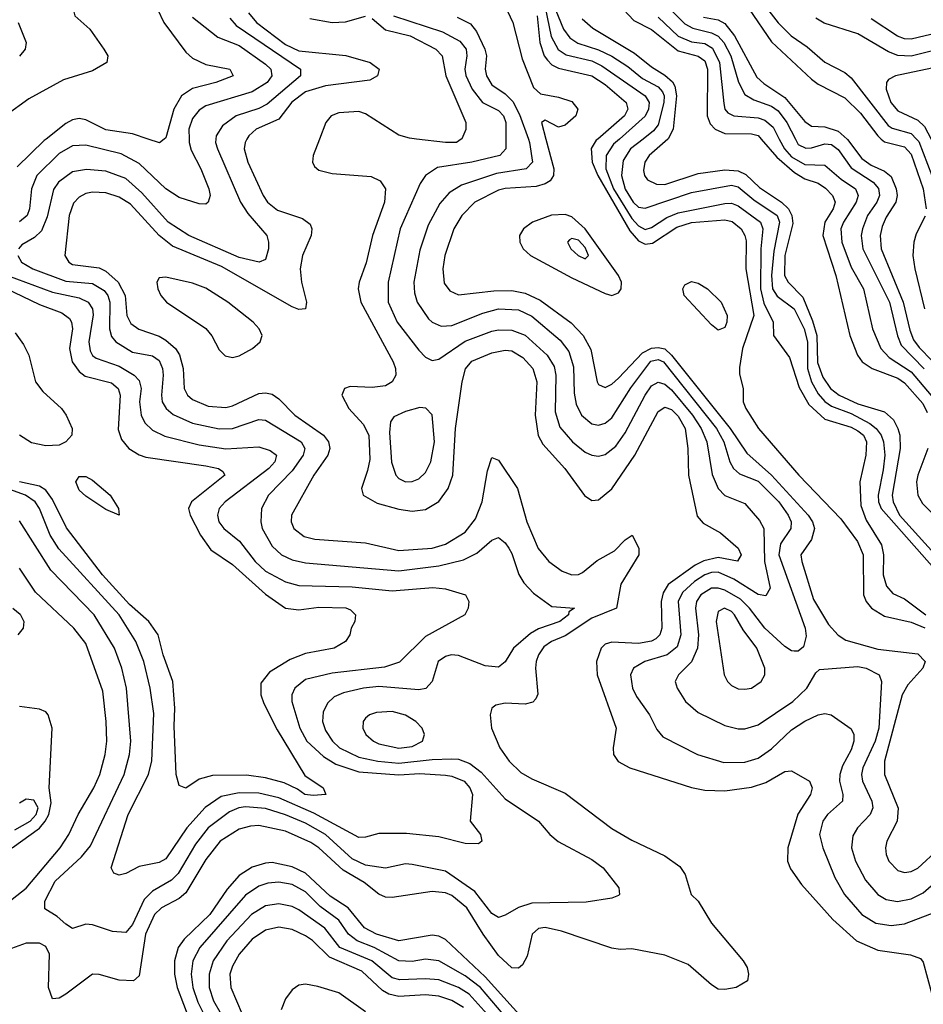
# Model space of a CAD drawing. Header units: inches. Extents: x 990535 to 1117859, y 769386 to 892122.
# Tile 532 of 656: x 1065231 to 1067946, y 827400 to 830359. Entities that reach past the tile are written whole.
import ezdxf

# ---------------------------------------------------------------- set-up
doc = ezdxf.new("R2010")
doc.units = ezdxf.units.IN
doc.header["$MEASUREMENT"] = 0
doc.layers.add('B0862', color=7, linetype='Continuous')
doc.layers.add('B0863', color=7, linetype='Continuous')

msp = doc.modelspace()

# ---------------------------------------------------------------- linework, layer by layer
at = {"layer": 'B0862', "color": 5}
for points, elevation in [([(1065914, 830000), (1065908.4, 829990), (1065905.7, 829970), (1065916.5, 829930), (1065962.2, 829830), (1065975.5, 829810), (1066005.9, 829785.9), (1066081.1, 829761.1), (1066103.6, 829743.6), (1066108.4, 829730), (1066106.5, 829710), (1066080.6, 829650), (1066073.3, 829610), (1066077.5, 829570), (1066092.9, 829510), (1066090.2, 829490), (1066070, 829487.7), (1066050, 829495.2), (1065837.1, 829617.1), (1065690, 829678), (1065650, 829710.2), (1065563.7, 829803.7), (1065530, 829824.9), (1065490, 829838.4), (1065450, 829840.7), (1065430, 829835.9), (1065410, 829825.6), (1065392.9, 829807.1), (1065379.9, 829770), (1065366.9, 829650), (1065378.4, 829630), (1065390, 829623.3), (1065470, 829612.4), (1065490, 829602.6), (1065526.8, 829570), (1065547.9, 829530), (1065553.2, 829470), (1065565.4, 829445.4), (1065589, 829429), (1065650, 829407.7), (1065670, 829395.6), (1065699, 829370), (1065711.5, 829351.5), (1065722.6, 829310), (1065725.3, 829250), (1065735, 829230), (1065750, 829217.4), (1065797.4, 829197.4), (1065850, 829193.2), (1065870, 829197.7), (1065950, 829234.9), (1065970, 829237.6), (1065990, 829233.3), (1066010, 829219.1), (1066057.7, 829170), (1066143.8, 829110), (1066158.5, 829090), (1066162.5, 829070), (1066156.7, 829050), (1066114.6, 828990), (1066047.8, 828870), (1066046.7, 828850), (1066054.5, 828830), (1066085.6, 828805.6), (1066117.8, 828797.8), (1066270, 828786.2), (1066370, 828763.4), (1066470, 828770.6), (1066510, 828782), (1066570, 828818.2), (1066601, 828859), (1066621, 828910), (1066637, 829003), (1066650, 829043.1), (1066670, 829035), (1066726.4, 828950), (1066754.5, 828850), (1066789.3, 828769.3), (1066821.5, 828730), (1066861.2, 828701.2), (1066890, 828690.4), (1066910, 828691.1), (1066922.5, 828697.5), (1066966.4, 828733.6), (1067018, 828762), (1067050, 828795.8), (1067071.4, 828810), (1067091.2, 828770), (1067091.4, 828750), (1067037.7, 828662.3), (1067024.1, 828590), (1066950, 828559.6), (1066870, 828507.1), (1066829.5, 828490), (1066806.3, 828473.7), (1066790.1, 828450), (1066783.4, 828430), (1066780.8, 828410), (1066788.2, 828331.8), (1066782.1, 828317.9), (1066772.7, 828307.3), (1066750, 828301.4), (1066690, 828304.9), (1066661.6, 828298.4), (1066650.2, 828290), (1066644.8, 828270), (1066648.7, 828230), (1066673.3, 828170), (1066702.2, 828130), (1066736.5, 828096.5), (1066770, 828077.1), (1066870, 828034.4), (1067010, 827927.7), (1067070, 827892.7), (1067170, 827846), (1067214.2, 827814.2), (1067230.2, 827790), (1067249, 827730), (1067270.2, 827710), (1067310, 827644), (1067405.2, 827530), (1067417, 827510), (1067421.3, 827490), (1067418, 827470), (1067384, 827450), (1067350, 827443.7), (1067330, 827445.5), (1067310, 827457.8), (1067239.6, 827519.6), (1067170, 827547.6), (1067070, 827566.8), (1067035.6, 827564.4), (1067010, 827568.2), (1066859.4, 827619.4), (1066810, 827630.3), (1066790, 827627.1), (1066771.1, 827610), (1066755.9, 827544.1), (1066741.4, 827518.6), (1066730, 827507.9), (1066710, 827509.1), (1066670, 827546.3), (1066623.5, 827610), (1066574.8, 827690), (1066530, 827726.2), (1066510, 827734.3), (1066470, 827738.6), (1066350, 827720.3), (1066330, 827721.4), (1066310, 827731.1), (1066266.2, 827766.2), (1066202.7, 827802.7), (1066130.1, 827870.1), (1066106.1, 827886.1), (1066030, 827920.1), (1065950, 827937), (1065924.5, 827935.5), (1065890, 827925.8), (1065833.6, 827890), (1065790, 827834.5), (1065730, 827734.5), (1065710, 827717.4), (1065656.8, 827690), (1065636.5, 827670), (1065609.2, 827610), (1065590, 827485.7), (1065573.1, 827470), (1065530, 827472), (1065470, 827489.2), (1065450, 827489.8), (1065370, 827429.9), (1065350, 827417.7), (1065330, 827416), (1065317.7, 827450), (1065320.9, 827550), (1065310, 827573.8), (1065290, 827583.6), (1065250, 827583.9), (1065150, 827547.3)], 2680), ([(1065310.9, 830000), (1065304.8, 829995.2), (1065223.7, 829916.3)], 2620), ([(1065820.4, 830000), (1065819.6, 829990), (1065825.3, 829970), (1065894.7, 829810), (1065916.4, 829776.4), (1065973.2, 829710), (1065979, 829690), (1065978.6, 829670), (1065970, 829638.4), (1065950.1, 829629.9), (1065890, 829643.6), (1065739.5, 829710), (1065676.9, 829750), (1065598.4, 829838.4), (1065550, 829881.1), (1065490, 829903.7), (1065431.5, 829908.5), (1065390, 829901.2), (1065347.7, 829870), (1065332.1, 829847.9), (1065313.7, 829766.3), (1065296.4, 829723.6), (1065275.8, 829704.2), (1065237.8, 829682.2), (1065227.7, 829670)], 2660), ([(1065739.9, 830000), (1065739.9, 829990), (1065746, 829966), (1065775, 829910), (1065799.1, 829850), (1065803.2, 829830), (1065796.9, 829810), (1065790, 829804.5), (1065770, 829805.3), (1065710, 829823.9), (1065670, 829849.9), (1065590, 829926.7), (1065535.9, 829955.9), (1065430, 829981.9), (1065390, 829979.6), (1065350, 829956), (1065282.8, 829890), (1065266.6, 829850), (1065260.8, 829790), (1065253.6, 829770), (1065230, 829751.1)], 2640), ([(1065665, 830000), (1065651.1, 829988.9), (1065617.5, 830000)], 2620), ([(1066131.9, 830000), (1066113.3, 829950), (1066111.3, 829930), (1066117.2, 829917.2), (1066130, 829906), (1066170, 829896.1), (1066287, 829887), (1066314.6, 829874.6), (1066330.1, 829850), (1066326.7, 829810), (1066290.8, 829710), (1066272, 829628), (1066250.6, 829570), (1066247.9, 829550), (1066256.1, 829510), (1066352.9, 829330), (1066360.3, 829310), (1066361.2, 829290), (1066350.1, 829270), (1066330, 829258.5), (1066290, 829253.2), (1066223.9, 829256.1), (1066206.5, 829250), (1066198.7, 829230), (1066219.9, 829190), (1066263.4, 829143.4), (1066280.6, 829110), (1066283, 829037), (1066276.5, 829003.5), (1066257.8, 828950), (1066263.5, 828930), (1066305.4, 828905.4), (1066370, 828887.7), (1066410, 828881.9), (1066450, 828886.7), (1066490, 828911.1), (1066519, 828950), (1066532.9, 828990), (1066540.9, 829130), (1066560.1, 829270), (1066570.8, 829309.2), (1066590, 829332.6), (1066650, 829357.5), (1066690, 829365.4), (1066710, 829363.1), (1066743.1, 829343.1), (1066773.1, 829310), (1066785.4, 829270), (1066779.5, 829170), (1066788.8, 829108.8), (1066803.1, 829083.1), (1066869.1, 829010), (1066928.5, 828928.5), (1066950, 828913.2), (1066970, 828916), (1067010, 828949), (1067079.1, 829050), (1067150, 829180.9), (1067170, 829194.5), (1067190, 829186.7), (1067210, 829167.3), (1067230.8, 829130), (1067238.7, 829070), (1067241.2, 828990), (1067266.4, 828866.4), (1067285.1, 828845.1), (1067336.6, 828816.6), (1067390, 828770.7), (1067399, 828750), (1067388.4, 828731.6), (1067330, 828741.9), (1067287.2, 828732.8), (1067260.8, 828719.2), (1067179.2, 828660.8), (1067164.2, 828635.8), (1067158.2, 828610), (1067160.1, 828530), (1067154.2, 828510), (1067142.1, 828497.9), (1067129.4, 828490.6), (1067090, 828484.1), (1067010, 828487.5), (1066990, 828481.5), (1066977.9, 828470), (1066964.5, 828430), (1066965.9, 828390), (1067023.3, 828230), (1067014.5, 828170), (1067015.7, 828150), (1067029.4, 828129.4), (1067064, 828110), (1067250, 828051.6), (1067290, 828043.1), (1067350, 828041.4), (1067430, 828052.4), (1067473.3, 828066.7), (1067530, 828099.3), (1067550, 828101.8), (1067604.2, 828070), (1067612.2, 828050), (1067607.4, 828030), (1067569, 827971), (1067539, 827870), (1067538, 827830), (1067546.9, 827806.9), (1067580.2, 827760.2), (1067674.2, 827654.2), (1067745.9, 827590), (1067810, 827562.6), (1067908.1, 827548.1), (1067937.8, 827537.8), (1067946.1, 827526.1), (1067971.8, 827430)], 2720), ([(1066691.7, 830000), (1066691.4, 829970), (1066673.5, 829950), (1066590, 829930.5), (1066486, 829914), (1066450, 829890.6), (1066434, 829866), (1066374, 829730), (1066338.7, 829570), (1066338.4, 829510), (1066365.5, 829450), (1066430, 829365), (1066450, 829344.6), (1066470, 829334.6), (1066490, 829338.3), (1066570, 829392.7), (1066650, 829423), (1066670, 829426.8), (1066710, 829425.3), (1066750, 829410.4), (1066815.9, 829350), (1066836.8, 829316.8), (1066842.3, 829290), (1066839.9, 829179.9), (1066854.4, 829134.4), (1066891.7, 829090), (1066930, 829058.9), (1066950, 829049.6), (1066970, 829047.2), (1066990, 829051.5), (1067022.7, 829077.3), (1067050, 829116.8), (1067110, 829230.5), (1067130, 829257.9), (1067150, 829269.7), (1067170, 829263.6), (1067190, 829246.4), (1067253.1, 829170), (1067278.6, 829130), (1067295.3, 829090), (1067312, 828992), (1067330.1, 828950.1), (1067350, 828928.5), (1067410, 828905.1), (1067453.6, 828853.6), (1067467, 828830), (1067469.5, 828730), (1067485.9, 828650), (1067473, 828627), (1067450, 828631.4), (1067376.8, 828676.8), (1067330, 828697.9), (1067310, 828697.5), (1067290, 828690.2), (1067258.8, 828670), (1067222.4, 828637.6), (1067209.5, 828610), (1067217.4, 828510), (1067206.5, 828473.5), (1067176.1, 828450), (1067109.1, 828430), (1067075, 828410), (1067066.8, 828390), (1067072.2, 828350), (1067084.7, 828324.7), (1067123.5, 828270), (1067145.7, 828225.7), (1067163.9, 828203.9), (1067267.6, 828150), (1067346.4, 828126.4), (1067410, 828127.2), (1067450, 828139.4), (1067490, 828167.1), (1067550, 828224.6), (1067590, 828250.5), (1067630, 828269.4), (1067650, 828273.4), (1067669.3, 828269.3), (1067730, 828227.2), (1067737.2, 828210), (1067738, 828190), (1067730, 828164), (1067703.6, 828116.4), (1067695.9, 828090), (1067694.7, 828070), (1067704.8, 828030), (1067703.5, 828010), (1067658.2, 827970), (1067644.6, 827950), (1067634.6, 827910), (1067644.2, 827870), (1067680.9, 827780.9), (1067709.5, 827729.5), (1067761.7, 827670), (1067803.9, 827643.9), (1067850, 827636.3), (1067890, 827641.5), (1068050, 827702.3)], 2740), ([(1066759.8, 830000), (1066763.4, 829990), (1066771.5, 829930), (1066752.6, 829910), (1066663.8, 829896.2), (1066558.3, 829861.7), (1066521.6, 829838.4), (1066493.9, 829806.1), (1066458.5, 829741.5), (1066433.7, 829666.3), (1066415.6, 829570), (1066417.5, 829537.5), (1066425.4, 829510), (1066459.5, 829459.5), (1066470, 829449.6), (1066497.9, 829437.9), (1066530, 829439.5), (1066622.9, 829477.1), (1066670, 829489.2), (1066730, 829486.2), (1066770, 829467.6), (1066855, 829395), (1066881.4, 829361.4), (1066895.1, 829315.1), (1066896.7, 829236.7), (1066902.9, 829202.9), (1066919.1, 829170), (1066950, 829144.1), (1066970, 829139.9), (1066990, 829146.2), (1067010, 829162.3), (1067067.6, 829252.4), (1067127.5, 829332.5), (1067150, 829337.8), (1067165.6, 829330), (1067324.7, 829130), (1067346.4, 829090), (1067364.5, 829030), (1067376, 829010), (1067393.7, 828993.7), (1067450, 828971.9), (1067512.6, 828910), (1067540.6, 828870), (1067548.9, 828850), (1067548, 828830), (1067517, 828783), (1067512.3, 828750), (1067591.1, 828530), (1067594, 828506), (1067586.4, 828473.6), (1067570, 828461.2), (1067558.7, 828461.3), (1067550, 828462), (1067530, 828474.6), (1067470, 828530.3), (1067424, 828590), (1067397.1, 828617.1), (1067350, 828644.7), (1067330, 828650.7), (1067310, 828650.2), (1067277.8, 828630), (1067265.2, 828610), (1067262.2, 828590), (1067270.6, 828510), (1067268.2, 828470), (1067250, 828428.5), (1067210.2, 828390), (1067200.6, 828370), (1067206.2, 828350), (1067231.8, 828310), (1067270, 828276.3), (1067350, 828238), (1067390, 828227.3), (1067410, 828227.3), (1067450, 828239.8), (1067554.3, 828310), (1067596.3, 828350), (1067623.7, 828396.3), (1067634.5, 828405.5), (1067750, 828414.5), (1067774.9, 828410), (1067813.8, 828390), (1067820.8, 828370), (1067812.5, 828230), (1067801.3, 828190), (1067764.9, 828110), (1067760.1, 828090), (1067763.2, 828070), (1067791.9, 828010), (1067794.5, 827990), (1067786.6, 827970), (1067748.3, 827930), (1067734.3, 827905.7), (1067730.6, 827870), (1067742.4, 827830), (1067772.9, 827772.9), (1067809.5, 827730), (1067834.6, 827714.6), (1067868.3, 827708.3), (1067910, 827716.3), (1067945.8, 827734.2), (1068010, 827790.6)], 2760), ([(1066558, 830000), (1066544, 829990), (1066510.5, 829989.5), (1066423.2, 830000)], 2720), ([(1066812.2, 830000), (1066835.6, 829910), (1066834.6, 829890), (1066825.4, 829874.6), (1066810, 829864.9), (1066783, 829857), (1066690, 829851.7), (1066670, 829846.5), (1066599.1, 829810), (1066559.2, 829770), (1066535.2, 829730), (1066508.4, 829650), (1066502.2, 829610), (1066506.9, 829566.9), (1066523.6, 829543.6), (1066550, 829531.8), (1066656, 829544), (1066710, 829544.6), (1066750, 829536.8), (1066795.2, 829515.2), (1066887.7, 829447.7), (1066923.7, 829410), (1066947.2, 829367.2), (1066965.9, 829270), (1066970, 829262.2), (1066990, 829252.9), (1067010, 829262.9), (1067030, 829281.1), (1067102.8, 829357.2), (1067130, 829371.3), (1067150, 829373.9), (1067170, 829369.1), (1067190, 829350), (1067365.7, 829130), (1067416.1, 829056.1), (1067490.5, 828990), (1067599.8, 828870), (1067613.6, 828850), (1067619.4, 828830), (1067610, 828796.9), (1067578.4, 828750), (1067581.5, 828730), (1067616, 828616), (1067661.5, 828541.5), (1067690, 828509.1), (1067713.9, 828493.9), (1067810, 828466.9), (1067930, 828453.3), (1067951.6, 828430), (1067945, 828410), (1067900, 828360), (1067882.7, 828330), (1067830.1, 828130), (1067829.8, 828089.8), (1067870.5, 827989.5), (1067867.4, 827950), (1067836.8, 827890), (1067832.5, 827870), (1067834.4, 827850), (1067842.6, 827830), (1067870, 827801.7), (1067890, 827795.6), (1067910, 827798.4), (1067930, 827809), (1067993, 827867)], 2780), ([(1066967.9, 830000), (1066963.7, 829996.3), (1066948.7, 829971.3), (1066951.7, 829930), (1066968.1, 829890), (1067064.4, 829724.4), (1067090, 829694.4), (1067110, 829683.6), (1067133, 829687), (1067205.2, 829734.8), (1067250, 829748.6), (1067350, 829757), (1067371.7, 829751.7), (1067399, 829730), (1067410.4, 829710.4), (1067413.6, 829693.6), (1067412.5, 829610), (1067437.4, 829470), (1067402.9, 829370), (1067393.7, 829313.7), (1067393.8, 829293.8), (1067404.9, 829250), (1067404.9, 829210), (1067413.4, 829190), (1067451.3, 829130), (1067572.7, 828990), (1067698.1, 828858.1), (1067748.3, 828790), (1067765.1, 828750), (1067766.7, 828630), (1067774.9, 828610), (1067790.6, 828590.6), (1067830, 828565.7), (1067910, 828548.2), (1067950.9, 828530.9)], 2820), ([(1067033.1, 830000), (1067015.6, 829984.4), (1066993, 829950), (1066991.9, 829910), (1067015.7, 829850), (1067070, 829760.8), (1067090, 829738.8), (1067110, 829728.3), (1067130, 829734.2), (1067175.7, 829764.3), (1067210, 829778), (1067350, 829806.3), (1067370, 829807.3), (1067390, 829799), (1067456.9, 829750), (1067463.9, 829730), (1067458.4, 829670), (1067456.9, 829550), (1067467, 829507), (1067494.9, 829450), (1067496.3, 829410), (1067543.8, 829343.8), (1067573.1, 829253.1), (1067602, 829202), (1067650, 829157.9), (1067730, 829133.6), (1067750, 829123.1), (1067766.9, 829110), (1067776, 829090), (1067773.7, 829050), (1067756, 828970), (1067758.7, 828898.7), (1067774.4, 828854.4), (1067820.3, 828780.3), (1067826.5, 828750), (1067826.1, 828690), (1067835.8, 828655.8), (1067854.3, 828634.3), (1067890, 828618.3), (1067954.1, 828570)], 2840), ([(1067104.3, 830000), (1067066.1, 829970), (1067044.6, 829935.4), (1067039.8, 829890), (1067050, 829849.7), (1067074.8, 829810), (1067090, 829795.6), (1067110, 829792.3), (1067250, 829839.3), (1067370, 829861.5), (1067390, 829856.2), (1067436.9, 829816.9), (1067506.7, 829770), (1067514.6, 829750), (1067497.2, 829662.8), (1067490.6, 829590), (1067493, 829550), (1067507.4, 829527.4), (1067558, 829490), (1067588.7, 829430), (1067598.3, 829390), (1067598.4, 829310), (1067609.9, 829269.9), (1067630, 829234.4), (1067650, 829211.4), (1067670, 829197.4), (1067730, 829174.8), (1067785.2, 829145.2), (1067804.7, 829130), (1067819.5, 829110), (1067826.6, 829090), (1067830.3, 829050.3), (1067826, 829006), (1067810.2, 828930), (1067811.7, 828910), (1067819.6, 828890), (1068002.6, 828682.6)], 2860), ([(1067178.7, 830000), (1067122.3, 829950), (1067109.3, 829930), (1067105.3, 829905.3), (1067108.3, 829890), (1067117.7, 829877.7), (1067144.3, 829864.3), (1067170, 829863.1), (1067270, 829895.9), (1067350, 829907.5), (1067390, 829904.2), (1067413.2, 829893.2), (1067454.4, 829854.4), (1067520.1, 829810), (1067540.8, 829790), (1067551.2, 829770), (1067554.1, 829745.9), (1067529.9, 829650), (1067529.4, 829590), (1067539.9, 829570), (1067584.5, 829524.5), (1067613.6, 829453.6), (1067626, 829410), (1067628.7, 829328.7), (1067644, 829284), (1067667, 829250), (1067693.2, 829230), (1067750, 829204.6), (1067830, 829180.1), (1067856.3, 829156.3), (1067870.2, 829130.2), (1067875.4, 829110), (1067876.4, 829070), (1067852.5, 828930), (1067855.3, 828910), (1067874.8, 828870), (1068037.5, 828690)], 2880), ([(1067458.7, 830000), (1067505.8, 829945.8), (1067558.9, 829898.9), (1067590, 829880.2), (1067630, 829866.9), (1067652.1, 829852.1), (1067673.1, 829830), (1067681.6, 829810), (1067675.1, 829790), (1067650.6, 829750), (1067644.4, 829710), (1067683.5, 829590), (1067725.6, 829410), (1067748.1, 829350), (1067762.2, 829330), (1067792.5, 829310), (1067870, 829281.3), (1067890, 829267.5), (1067944.7, 829204.7), (1067958.2, 829178.2)], 2920), ([(1067513.3, 830000), (1067528.9, 829970), (1067550, 829946.7), (1067590, 829923.7), (1067650, 829921.6), (1067699.3, 829879.3), (1067742.1, 829850), (1067750.1, 829830), (1067744.1, 829810), (1067706.5, 829750), (1067698.8, 829730), (1067701.2, 829690), (1067730, 829615.3), (1067766.2, 829550), (1067794.1, 829430), (1067819.1, 829370), (1067843.5, 829343.5), (1067910, 829300), (1067970, 829229.2)], 2940), ([(1067561.8, 830000), (1067570, 829983.9), (1067592.8, 829972.8), (1067610, 829973.4), (1067650, 829985.6), (1067670, 829983.3), (1067690, 829968.5), (1067730, 829913.2), (1067796, 829870), (1067811.6, 829851.6), (1067814.8, 829830), (1067806.2, 829810), (1067778.1, 829770), (1067763.2, 829730), (1067759.5, 829710), (1067764.9, 829670), (1067845.1, 829510), (1067868.6, 829408.6), (1067880.2, 829380.2), (1067948.9, 829308.9)], 2960), ([(1067717.2, 830000), (1067718.7, 829998.7), (1067761.2, 829941.2), (1067790, 829921), (1067830, 829903.3), (1067850, 829886.9), (1067865, 829850), (1067867.7, 829830), (1067864.2, 829810), (1067834.8, 829765.2), (1067822.5, 829737.5), (1067816.7, 829710), (1067819.3, 829670), (1067886.1, 829510), (1067905.7, 829425.7), (1067916.9, 829396.9), (1067933.4, 829373.4), (1067973.2, 829333.2)], 2980), ([(1067820.1, 830000), (1067830, 829991.6), (1067890, 829976.9), (1067910, 829954.3), (1067945.8, 829850), (1067954.9, 829790)], 3020), ([(1067925.7, 830000), (1067932.8, 829992.8), (1067972, 829890)], 3040), ([(1067951.9, 829768.1), (1067925, 829715), (1067918.2, 829690), (1067915, 829650), (1067921.1, 829610), (1067949.6, 829489.6)], 3020), ([(1065224.9, 829650), (1065236.6, 829630), (1065270, 829609.5), (1065370, 829572.3), (1065450, 829565.3), (1065485, 829545), (1065496.1, 829530), (1065501.8, 829510), (1065500.4, 829430), (1065506.6, 829406.6), (1065519.6, 829390), (1065570, 829359), (1065630, 829348.2), (1065650, 829334.2), (1065659.7, 829310), (1065662, 829290), (1065656.7, 829230), (1065659.5, 829210), (1065671.1, 829190), (1065692.1, 829172.1), (1065750, 829146.3), (1065830, 829129.2), (1065870, 829130.1), (1065950, 829156.9), (1065970, 829155.5), (1066076.9, 829090), (1066087.6, 829070), (1066083, 829050), (1066050, 829002.9), (1065978.9, 828930), (1065957.8, 828890), (1065955.1, 828850), (1065959.7, 828830), (1065990, 828776.6), (1066018, 828750), (1066050, 828735), (1066090, 828726.1), (1066370, 828702.6), (1066490, 828717.1), (1066564.8, 828735.2), (1066605, 828755), (1066650, 828794.3), (1066670, 828802.7), (1066690, 828786.9), (1066700.9, 828770), (1066710, 828754.9), (1066731, 828691), (1066746.1, 828666.1), (1066775, 828635), (1066830, 828595.4), (1066898, 828590), (1066881, 828579), (1066879.7, 828570), (1066854, 828550), (1066790, 828528.5), (1066766.1, 828513.9), (1066714.7, 828470), (1066690, 828428.4), (1066670, 828412.5), (1066630, 828417.2), (1066550, 828448.2), (1066528, 828450), (1066510, 828444.5), (1066488.8, 828430), (1066470.1, 828369.9), (1066451.3, 828348.7), (1066430, 828344.6), (1066310, 828354.9), (1066263.7, 828350), (1066203.9, 828336.1), (1066176.3, 828323.7), (1066155.6, 828304.4), (1066142.7, 828277.3), (1066141.3, 828250), (1066150, 828222.3), (1066170.6, 828190), (1066192.4, 828170), (1066250, 828142.3), (1066307.4, 828130), (1066370, 828124.5), (1066470, 828135.8), (1066530, 828137.4), (1066550, 828135.9), (1066583.2, 828123.2), (1066617.5, 828097.5), (1066690, 828017.5), (1066789.6, 827949.6), (1066823.7, 827910), (1066848.8, 827888.8), (1066950, 827834.4), (1066984, 827810), (1067031.4, 827750), (1067033.7, 827730), (1067030, 827726.3), (1067010, 827719.1), (1066933.2, 827706.8), (1066770, 827703.2), (1066729.7, 827690.3), (1066690, 827667.2), (1066670, 827660.7), (1066650, 827672.8), (1066598.6, 827738.6), (1066510, 827799.9), (1066410, 827820.3), (1066390, 827821.5), (1066330, 827808.4), (1066270, 827817.7), (1066230, 827836.7), (1066150.3, 827910), (1066090, 827944.2), (1066030, 827969.5), (1065970, 827988.2), (1065910, 827993.2), (1065889.8, 827990.2), (1065861.7, 827978.3), (1065797.7, 827930), (1065759.2, 827880.8), (1065707.2, 827792.8), (1065686.8, 827773.2), (1065630, 827739.2), (1065605.5, 827714.5), (1065570, 827639.5), (1065550, 827615.2), (1065510, 827618.3), (1065450, 827638.6), (1065430, 827640.3), (1065390, 827627.8), (1065370, 827640.2), (1065343.9, 827663.9), (1065306.5, 827686.5), (1065306.5, 827710), (1065337.3, 827770), (1065416.9, 827843.1), (1065444, 827876), (1065544.7, 828090), (1065560.5, 828150), (1065564.7, 828190), (1065552.1, 828350), (1065537.4, 828410), (1065515.8, 828470), (1065454.4, 828570), (1065324.5, 828704.5), (1065230, 828852.5)], 2660), ([(1065110, 829588.8), (1065290, 829502.3), (1065357.4, 829477.4), (1065380.2, 829460.2), (1065386.8, 829450), (1065389.7, 829430), (1065380.7, 829370), (1065389, 829330), (1065410, 829301), (1065427.8, 829287.8), (1065507.2, 829267.2), (1065526.8, 829250), (1065532.7, 829230), (1065526.7, 829126.7), (1065536.5, 829096.5), (1065559.2, 829070), (1065590, 829050.5), (1065610, 829044.2), (1065790, 829018.2), (1065828.8, 829010), (1065841, 829001), (1065847.8, 828990), (1065747, 828910), (1065738.3, 828890), (1065743, 828870), (1065774.4, 828810), (1065805.4, 828765.4), (1065870, 828721.3), (1065970, 828631.9), (1066030, 828590.5), (1066070, 828584.9), (1066130, 828593), (1066211.4, 828591.4), (1066225.1, 828585.1), (1066240.3, 828570), (1066238, 828550), (1066227.2, 828530), (1066223.1, 828510), (1066210, 828489.8), (1066175.8, 828470), (1066090, 828453.6), (1066043.8, 828436.2), (1065982.1, 828397.9), (1065955.7, 828364.3), (1065956, 828330), (1065964.1, 828304.1), (1066004.2, 828224.2), (1066087.5, 828087.5), (1066143, 828050), (1066150.7, 828030), (1066112.8, 828027.2), (1066087.9, 828030), (1066066, 828046), (1066025.2, 828065.2), (1065970, 828080.6), (1065912.1, 828087.9), (1065810, 828087.2), (1065770, 828076.2), (1065730, 828049.7), (1065710, 828057.6), (1065700.9, 828090), (1065695.1, 828235.1), (1065697.3, 828290), (1065690.9, 828370), (1065662.1, 828450), (1065647.5, 828510), (1065619, 828550), (1065561.1, 828601.1), (1065479.5, 828690), (1065371.9, 828831.9), (1065330, 828916.9), (1065310, 828944.4), (1065290, 828956.4), (1065230, 828970)], 2620), ([(1065194.3, 829590), (1065330, 829539.3), (1065410, 829522.7), (1065437.2, 829510), (1065449.7, 829490), (1065451.6, 829471.6), (1065438.9, 829390), (1065443, 829363), (1065449.8, 829349.8), (1065461.2, 829341.2), (1065530, 829317.7), (1065575.1, 829290), (1065590, 829274.2), (1065595.5, 829250), (1065591, 829210), (1065596.4, 829170), (1065607.2, 829147.2), (1065630, 829124.7), (1065666.9, 829106.9), (1065770, 829081.1), (1065850, 829069.4), (1065950, 829074.8), (1065983.9, 829063.9), (1066002.5, 829050), (1065997.4, 829030), (1065979.3, 829010), (1065848.9, 828910), (1065830.8, 828890), (1065825.3, 828870), (1065829.7, 828850), (1065844.6, 828830), (1065891.4, 828791.4), (1065938.8, 828730), (1065970, 828701.8), (1066030, 828669.3), (1066070, 828658.1), (1066230, 828654.6), (1066350, 828641.9), (1066472.3, 828652.3), (1066510, 828648.1), (1066570.4, 828630), (1066580.9, 828610), (1066578.5, 828590), (1066568.8, 828570), (1066450, 828505.3), (1066372.3, 828427.7), (1066326.7, 828413.3), (1066170, 828395.3), (1066090, 828375.6), (1066057.4, 828350), (1066049.1, 828330), (1066048.3, 828310), (1066072.3, 828230), (1066094.2, 828190), (1066144, 828144), (1066181.3, 828121.3), (1066250, 828098.2), (1066370, 828089.3), (1066433.5, 828093.5), (1066510, 828087.8), (1066530, 828085), (1066566.6, 828070), (1066583.4, 828050), (1066591.2, 828030), (1066584.9, 827950), (1066616.1, 827910), (1066619.5, 827890), (1066610, 827881.7), (1066570, 827882.8), (1066490, 827902.6), (1066392.9, 827912.9), (1066310, 827912.9), (1066270, 827901.9), (1066250, 827901.4), (1066114.5, 827974.5), (1066010, 828020.4), (1065950, 828034.6), (1065890, 828034.8), (1065836, 828024), (1065788.5, 827991.5), (1065732.9, 827930), (1065670, 827836.9), (1065650, 827825.5), (1065590, 827813.9), (1065550, 827792.5), (1065530, 827788.1), (1065513.5, 827793.5), (1065506.2, 827810), (1065557.1, 827970), (1065617.9, 828090), (1065628.2, 828131.8), (1065633.6, 828273.6), (1065623.4, 828350), (1065604.1, 828430), (1065579.9, 828490), (1065529.6, 828570), (1065348.2, 828768.2), (1065322.4, 828810), (1065290.8, 828890), (1065277.7, 828910), (1065248.5, 828930), (1065150, 828965.1)], 2640), ([(1065217.1, 829417.1), (1065242.7, 829382.7), (1065258.2, 829350), (1065278.7, 829270), (1065301, 829241), (1065356.3, 829190), (1065371.1, 829170), (1065388.8, 829130), (1065387.9, 829110), (1065370, 829090.4), (1065350, 829080.3), (1065310, 829077.5), (1065266.7, 829086.7), (1065230, 829109.9)], 2580), ([(1067960.3, 829070), (1067929.9, 828990.1), (1067926.3, 828970), (1067930.2, 828930.2), (1067944.3, 828904.3), (1068065.4, 828785.4)], 2920), ([(1065175.5, 827690), (1065250.8, 827749.2), (1065352.1, 827870), (1065379.1, 827910), (1065406.7, 827970), (1065454, 828050), (1065472.2, 828090), (1065487.7, 828150), (1065492.7, 828190), (1065491.3, 828250), (1065480.5, 828340.5), (1065430, 828483.5), (1065393.4, 828530), (1065278.5, 828638.5), (1065229.9, 828710)], 2680), ([(1065210.1, 828590.1), (1065232.1, 828572.1), (1065243.2, 828550), (1065241.8, 828530), (1065225.5, 828510)], 2680), ([(1065208.5, 827870), (1065290, 827929.5), (1065307.2, 827950), (1065318.3, 827970), (1065325.1, 828005.1), (1065320, 828050), (1065328.5, 828230), (1065316.5, 828270), (1065310, 828278.5), (1065290, 828286.4), (1065230, 828294.8)], 2720), ([(1065215.9, 827924.1), (1065262.7, 827950), (1065280.9, 827970), (1065286, 827990), (1065273.3, 828013.3), (1065250, 828016.1), (1065230, 828004.2)], 2740), ([(1066770, 827326.9), (1066630, 827482.5), (1066510, 827594.3), (1066490, 827604.2), (1066470, 827607.7), (1066370, 827590.3), (1066303.2, 827610), (1066267.4, 827630), (1066217.8, 827690), (1066164.4, 827724.4), (1066090, 827793.7), (1066050, 827812.7), (1065990, 827825.8), (1065970, 827824.2), (1065930, 827811.7), (1065890, 827787.1), (1065854.7, 827745.3), (1065802.1, 827670), (1065724.8, 827595.2), (1065707.4, 827570), (1065696, 827530), (1065696.6, 827490), (1065704.4, 827450), (1065742.2, 827350)], 2720), ([(1066700.6, 827350), (1066615.4, 827450), (1066570, 827485.6), (1066490, 827530.6), (1066450, 827535.3), (1066410, 827528.7), (1066370, 827530.2), (1066295.7, 827570), (1066244.9, 827590), (1066219, 827610), (1066190, 827652.8), (1066133.4, 827693.4), (1066090, 827738), (1066050, 827759.5), (1066010, 827766.4), (1065976.6, 827763.4), (1065950, 827755.1), (1065910, 827728), (1065772.6, 827570), (1065751, 827530), (1065746.3, 827490), (1065751.5, 827450), (1065766.6, 827406.6), (1065813.9, 827310)], 2740), ([(1066671.9, 827330), (1066581.3, 827430), (1066549.8, 827449.8), (1066490, 827472.9), (1066450, 827476.3), (1066373.7, 827473.7), (1066350, 827479.7), (1066289.1, 827530), (1066192.6, 827570), (1066148.3, 827628.3), (1066070, 827683.5), (1066050, 827693.4), (1066010, 827702), (1065970, 827696.1), (1065927.2, 827670), (1065853.3, 827590), (1065811.9, 827530), (1065800.2, 827490), (1065800.5, 827450), (1065813.7, 827410), (1065859.8, 827330)], 2760), ([(1066564.3, 827390), (1066530, 827411.2), (1066490, 827424), (1066450, 827428.2), (1066370, 827423.5), (1066340.2, 827430), (1066321.6, 827441.6), (1066259.1, 827499.1), (1066161.6, 827541.6), (1066111.3, 827591.3), (1066090, 827605.2), (1066050, 827624.8), (1066010, 827632), (1065970, 827622.1), (1065930, 827595.5), (1065890, 827549.9), (1065870, 827514.3), (1065862.6, 827490), (1065865.1, 827450), (1065899.9, 827370)], 2780), ([(1066270, 827377.1), (1066190, 827434), (1066126.4, 827453.6), (1066090, 827459.9), (1066070, 827457.4), (1066050, 827443.4), (1066030, 827415.9), (1066017.1, 827382.9)], 2820)]:
    msp.add_lwpolyline(points, dxfattribs=dict(at, elevation=elevation))
for points, elevation in [([(1066870, 829773), (1066828.9, 829771.1), (1066771.7, 829750), (1066744.8, 829730), (1066733.3, 829710), (1066733.4, 829690), (1066743.7, 829670), (1066766, 829650), (1066890, 829583.3), (1066990, 829536.2), (1067010, 829530.1), (1067030, 829537.8), (1067038.8, 829550), (1067039.7, 829570), (1067030.4, 829590), (1066930.5, 829730.5), (1066890, 829766.3)], 2820), ([(1066890, 829701.4), (1066882.8, 829697.2), (1066877.3, 829690), (1066887.6, 829670), (1066908.7, 829650), (1066930, 829640.2), (1066939.8, 829650), (1066930, 829673.5), (1066910, 829695.6)], 2840), ([(1065670, 829585.2), (1065650, 829582.6), (1065643.1, 829570), (1065645.6, 829550), (1065655.2, 829530), (1065672.4, 829510), (1065790.7, 829430.7), (1065808.3, 829408.3), (1065830, 829366.4), (1065848.1, 829348.1), (1065870, 829343.5), (1065890, 829348.3), (1065930.5, 829370), (1065953.6, 829390), (1065959.2, 829410), (1065950.3, 829430), (1065932.6, 829450), (1065856.1, 829510), (1065790, 829552.1), (1065750, 829566.9)], 2720), ([(1067330, 829425.9), (1067310, 829441.6), (1067227.2, 829530), (1067223.5, 829550), (1067230, 829562.1), (1067250, 829571.7), (1067270, 829566.3), (1067298, 829550), (1067339.3, 829510), (1067356.9, 829470), (1067356.3, 829450), (1067350, 829433.6)], 2780), ([(1066432.9, 829192.9), (1066390, 829181), (1066355, 829165), (1066345, 829150), (1066342.4, 829117.6), (1066348.7, 829028.7), (1066360.9, 828990), (1066370, 828979.3), (1066390, 828970.1), (1066410, 828970.8), (1066430, 828978.7), (1066450, 828997.8), (1066466.7, 829030), (1066477, 829090), (1066470, 829171.2), (1066451.1, 829191.1)], 2740), ([(1065530, 828869.5), (1065490, 828886.6), (1065430, 828926.3), (1065410, 828945), (1065400.1, 828970), (1065410, 828986.1), (1065430, 828985.5), (1065450, 828974.6), (1065502.8, 828930), (1065528.2, 828890)], 2580), ([(1067348.8, 828590), (1067330, 828580.2), (1067323.5, 828550), (1067347.5, 828390), (1067357.5, 828370), (1067370, 828358), (1067390, 828348.1), (1067410, 828346.3), (1067430, 828350.1), (1067459, 828370), (1067469.9, 828390), (1067470.4, 828410), (1067446, 828470), (1067405.3, 828525.3), (1067379.1, 828570), (1067370, 828580.4)], 2780), ([(1066350, 828279.5), (1066302.9, 828277.1), (1066281.7, 828270), (1066270, 828259.8), (1066262.9, 828250), (1066262.5, 828230), (1066270.9, 828210), (1066294.3, 828190), (1066310, 828182.8), (1066370, 828169.2), (1066410, 828174.6), (1066441, 828190), (1066447.8, 828210), (1066440.2, 828230), (1066421.4, 828250), (1066390, 828268.8)], 2680)]:
    msp.add_lwpolyline(points, close=True, dxfattribs=dict(at, elevation=elevation))
at = {"layer": 'B0863', "color": 5}
for points, elevation in [([(1065230, 830532.4), (1065362.5, 830597.5), (1065414.5, 830625.5), (1065490, 830682.7), (1065510, 830688), (1065515.3, 830670), (1065512.7, 830650), (1065488.8, 830591.2), (1065471.4, 830530), (1065450, 830495.1), (1065412.7, 830450), (1065401.6, 830430), (1065391.6, 830390), (1065397, 830370), (1065442.2, 830330), (1065484.2, 830270), (1065495.4, 830250), (1065492.7, 830230), (1065450, 830205.2), (1065362.3, 830177.7), (1065258.9, 830121.1), (1065189.4, 830070.6)], 2580), ([(1066999.1, 830439.1), (1067076.3, 830356.3), (1067130, 830328.9), (1067210, 830264.9), (1067270, 830249.3), (1067290, 830234.7), (1067298.1, 830210), (1067296.9, 830070), (1067305.8, 830045.8), (1067320.6, 830030), (1067350, 830016.2), (1067430, 830015.8), (1067450, 830010.1), (1067458.7, 830000)], 2920), ([(1066673.8, 830433.8), (1066713.2, 830350), (1066741.1, 830241.1), (1066774.6, 830154.6), (1066795.5, 830135.5), (1066850, 830125.7), (1066890, 830112.5), (1066908.3, 830090), (1066902.2, 830070), (1066870, 830041.5), (1066850, 830035.5), (1066810, 830056.3), (1066799.1, 830050), (1066812.2, 830000)], 2780), ([(1066826.1, 830426.1), (1066865.4, 830330), (1066884.4, 830304.4), (1066908.2, 830288.2), (1066970, 830268.2), (1067010, 830248.7), (1067058.2, 830218.2), (1067102.3, 830182.3), (1067150, 830156.4), (1067162.2, 830142.2), (1067167.2, 830130), (1067166.4, 830110), (1067150, 830042.6), (1067135.5, 830024.5), (1067104.3, 830000)], 2860), ([(1067170, 830406.5), (1067230, 830345.9), (1067253.4, 830333.4), (1067310, 830319.5), (1067330, 830309.5), (1067346.4, 830290), (1067368.1, 830250), (1067390.7, 830170.7), (1067410, 830133.9), (1067437.5, 830117.5), (1067490, 830098.2), (1067510, 830084.3), (1067536.5, 830050), (1067561.8, 830000)], 2960), ([(1067456.9, 830416.9), (1067510, 830348.7), (1067549.6, 830310), (1067596.8, 830276.8), (1067650, 830230.6), (1067710, 830199.6), (1067730, 830183.9), (1067840.9, 830040.9), (1067852.7, 830032.7), (1067910, 830016.1), (1067925.7, 830000)], 3040), ([(1065645.3, 830390), (1065663.9, 830350), (1065730, 830260.5), (1065750, 830243.2), (1065790, 830223.9), (1065862.6, 830210), (1065872, 830190), (1065820.3, 830170), (1065750, 830151.8), (1065717.6, 830130), (1065693.8, 830090), (1065670, 830004), (1065665, 830000)], 2620), ([(1065918.9, 830378.9), (1065942.3, 830350), (1066030, 830284.1), (1066070, 830264.7), (1066210.7, 830250.7), (1066284.4, 830230), (1066310.7, 830210), (1066306.4, 830190), (1066283.3, 830176.7), (1066150, 830160.1), (1066090, 830141.3), (1066049.2, 830110.8), (1066010, 830059.7), (1065941.3, 830030), (1065919.6, 830010), (1065914, 830000)], 2680), ([(1066810, 830395.1), (1066828.2, 830308.2), (1066848.6, 830268.6), (1066873, 830253), (1066950, 830234.7), (1066980.2, 830220.2), (1067110.4, 830130), (1067122.3, 830110), (1067120.4, 830090), (1067110, 830068.8), (1067033.1, 830000)], 2840), ([(1067423.1, 830390), (1067490, 830292.3), (1067610, 830180.3), (1067630, 830164.5), (1067710, 830123.4), (1067757.5, 830077.5), (1067809.2, 830009.2), (1067820.1, 830000)], 3020), ([(1065226.8, 830350), (1065250.3, 830290), (1065247.2, 830270), (1065230, 830248.9)], 2560), ([(1065750, 830366.3), (1065826.3, 830306.3), (1065890, 830281), (1065970, 830224.8), (1065985.6, 830210), (1065988.3, 830190), (1065974.6, 830170), (1065930, 830141.8), (1065790, 830099.2), (1065770, 830086.2), (1065750, 830061.3), (1065739.7, 830030), (1065739.9, 830000)], 2640), ([(1065862.8, 830362.8), (1065881.5, 830341.5), (1066074.5, 830210), (1066075.1, 830190), (1065975.1, 830104.9), (1065950, 830091.9), (1065881.6, 830070), (1065840.3, 830039.7), (1065821.2, 830010), (1065820.4, 830000)], 2660), ([(1066102.6, 830362.6), (1066170, 830350), (1066210, 830352.1), (1066270, 830369.4)], 2720), ([(1066290, 830362.3), (1066330, 830328.3), (1066404.7, 830310), (1066481.2, 830270), (1066500.1, 830250), (1066511.6, 830190), (1066571.5, 830050), (1066571.2, 830028.8), (1066559.2, 830000.8), (1066558, 830000)], 2720), ([(1066354.6, 830370), (1066501.6, 830321.6), (1066553.9, 830293.9), (1066572.5, 830270), (1066574.6, 830250), (1066568.6, 830210), (1066571.3, 830191.3), (1066590.7, 830150), (1066621.7, 830110), (1066670, 830085.8), (1066685.1, 830070), (1066692.1, 830050), (1066691.7, 830000)], 2740), ([(1066545.8, 830365.8), (1066586, 830346), (1066603.4, 830323.4), (1066628.9, 830270), (1066633.7, 830250), (1066629.7, 830210), (1066633.6, 830190), (1066650, 830163.1), (1066690, 830135.9), (1066713, 830113), (1066733.2, 830073.2), (1066759.8, 830000)], 2760), ([(1066786, 830370), (1066793.7, 830290), (1066807.3, 830250), (1066816.6, 830236.6), (1066830, 830223.1), (1066850, 830213.2), (1066950, 830189.6), (1066990, 830163.5), (1067053.5, 830110), (1067058.7, 830090), (1067048.2, 830070), (1066967.9, 830000)], 2820), ([(1066921.4, 830361.4), (1066953.4, 830333.4), (1067078, 830258), (1067130, 830216.7), (1067170, 830191.9), (1067192.3, 830172.3), (1067199.2, 830159.2), (1067204.4, 830130), (1067194.6, 830030), (1067179.4, 830000.6), (1067178.7, 830000)], 2880), ([(1067150, 830366), (1067210, 830308.6), (1067250, 830291.9), (1067290, 830286.8), (1067313.2, 830273.2), (1067334, 830230), (1067346.4, 830106.4), (1067349.8, 830089.8), (1067359, 830079), (1067377, 830070), (1067450, 830063.2), (1067470, 830056.8), (1067495.1, 830035.1), (1067513.3, 830000)], 2940), ([(1067285.8, 830365.8), (1067330, 830357.7), (1067350, 830346.9), (1067379.2, 830310), (1067446.3, 830186.3), (1067466.7, 830166.7), (1067530, 830124.6), (1067590, 830053), (1067610, 830038.7), (1067650, 830036.6), (1067690, 830023.7), (1067717.2, 830000)], 2980), ([(1068594.1, 830000), (1068587, 830007), (1068561.1, 830021.1), (1068510, 830037.8), (1068390, 830057.2), (1068370, 830064.8), (1068347.5, 830087.5), (1068290, 830184.5), (1068250, 830209.4), (1068170, 830225.7), (1068090, 830258.4), (1068030, 830271.4), (1067990, 830268.7), (1067910, 830249), (1067870, 830251.1), (1067842, 830262), (1067750, 830316.5), (1067648.4, 830348.4), (1067622.9, 830362.9)], 3040), ([(1068652.2, 830000), (1068617.4, 830037.4), (1068593.2, 830053.2), (1068570, 830060.8), (1068390, 830100.4), (1068374.6, 830114.6), (1068352.4, 830150), (1068319.5, 830219.5), (1068298.4, 830238.4), (1068270, 830254.3), (1068170, 830269.5), (1068102.5, 830302.5), (1068030, 830320.2), (1067990, 830318.9), (1067910, 830300.2), (1067890, 830301.2), (1067869, 830309), (1067790, 830361.4)], 3020), ([(1068497.8, 830000), (1068490, 830003.6), (1068380.2, 830020.2), (1068350.1, 830030.1), (1068320.9, 830060.9), (1068280.8, 830130), (1068254.8, 830154.8), (1068227.7, 830167.7), (1068150, 830187.9), (1068090, 830211.1), (1068050, 830220.1), (1068010, 830220.6), (1067863.1, 830190), (1067841.2, 830178.8), (1067835.4, 830170), (1067835.1, 830150), (1067848.5, 830110), (1067870, 830084.7), (1067930, 830056.9), (1067950, 830037.9), (1067969.7, 830000)], 3060), ([(1066423.2, 830000), (1066402.5, 830002.5), (1066370, 830011.5), (1066270, 830075.9), (1066250, 830082.3), (1066190, 830078.4), (1066167.3, 830070), (1066150.5, 830050), (1066131.9, 830000)], 2720), ([(1065617.5, 830000), (1065570, 830015.7), (1065490, 830027.4), (1065430, 830057.9), (1065410, 830061.6), (1065390, 830057.9), (1065370, 830047), (1065310.9, 830000)], 2620)]:
    msp.add_lwpolyline(points, dxfattribs=dict(at, elevation=elevation))

doc.saveas('drawing.dxf')
